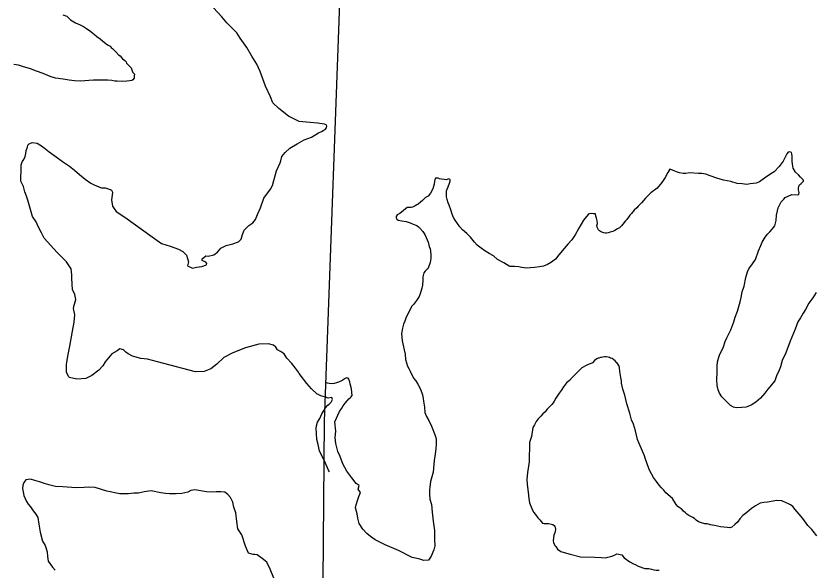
# Model space of a CAD drawing. Extents: x 1377389 to 1380723, y 1168351 to 1170484.
# Drawn here: x 1377760.84 to 1377805.15, y 1170245.82 to 1170276.58 of the extents above; entities that cross this region are included whole.
import ezdxf

# ---------------------------------------------------------------- set-up
doc = ezdxf.new("R2010")
doc.units = 0
doc.layers.add('B_Fill', color=7, linetype='Continuous')

msp = doc.modelspace()

# ---------------------------------------------------------------- linework, layer by layer
at = {"layer": 'B_Fill'}
for points in [[(1377780.61, 1170388.771), (1377780.596, 1170387.276), (1377780.62, 1170360.727), (1377779.57, 1170360.713), (1377778.755, 1170334.153), (1377778.789, 1170307.715), (1377778.927, 1170280.867), (1377777.955, 1170254.075), (1377777.731, 1170227.413), (1377778.313, 1170201.102), (1377781.614, 1170201.046), (1377781.434, 1170185.482)], [(1377772.557, 1170276.204), (1377772.263, 1170276.531), (1377771.816, 1170277.036)], [(1377763.451, 1170276.644), (1377763.662, 1170276.567), (1377763.875, 1170276.359), (1377764.147, 1170276.203), (1377764.398, 1170276.086), (1377764.589, 1170275.988), (1377764.751, 1170275.89), (1377764.993, 1170275.723), (1377765.013, 1170275.703), (1377765.205, 1170275.555), (1377765.326, 1170275.447), (1377765.508, 1170275.309), (1377765.67, 1170275.181), (1377765.923, 1170274.984), (1377766.064, 1170274.906), (1377766.135, 1170274.826), (1377766.226, 1170274.757), (1377766.378, 1170274.599), (1377766.53, 1170274.421), (1377766.621, 1170274.362), (1377766.753, 1170274.203), (1377766.884, 1170274.105), (1377766.955, 1170274.026), (1377766.986, 1170273.966), (1377767.179, 1170273.748), (1377767.229, 1170273.709), (1377767.271, 1170273.599), (1377767.291, 1170273.539), (1377767.333, 1170273.44), (1377767.414, 1170273.341), (1377767.395, 1170273.25), (1377767.396, 1170273.2), (1377767.407, 1170273.13), (1377767.338, 1170273.039), (1377767.268, 1170272.998), (1377767.159, 1170272.977), (1377766.999, 1170272.964), (1377766.739, 1170272.951), (1377766.469, 1170272.957), (1377766.339, 1170272.956), (1377766.168, 1170272.993), (1377765.938, 1170273.01), (1377765.738, 1170273.018), (1377765.448, 1170273.024), (1377765.148, 1170273.02), (1377764.878, 1170272.996), (1377764.449, 1170272.961), (1377764.088, 1170272.976), (1377763.798, 1170273.012), (1377763.457, 1170273.068), (1377763.036, 1170273.122), (1377762.745, 1170273.228), (1377762.343, 1170273.383), (1377761.981, 1170273.519), (1377761.65, 1170273.645), (1377761.208, 1170273.779), (1377760.977, 1170273.856), (1377760.716, 1170273.893)], [(1377761.139, 1170268.318), (1377761.186, 1170268.489), (1377761.275, 1170268.62), (1377761.353, 1170268.782), (1377761.381, 1170268.942), (1377761.409, 1170269.103), (1377761.476, 1170269.304), (1377761.505, 1170269.405), (1377761.584, 1170269.486), (1377761.743, 1170269.558), (1377762.013, 1170269.522), (1377762.316, 1170269.336), (1377762.69, 1170269.03), (1377763.073, 1170268.755), (1377763.427, 1170268.499), (1377763.82, 1170268.244), (1377764.083, 1170268.017), (1377764.376, 1170267.77), (1377764.689, 1170267.524), (1377764.992, 1170267.297), (1377765.174, 1170267.2), (1377765.435, 1170267.093), (1377765.586, 1170267.045), (1377765.796, 1170267.038), (1377766.077, 1170266.951), (1377766.138, 1170266.902), (1377766.199, 1170266.802), (1377766.191, 1170266.622), (1377766.144, 1170266.381), (1377766.199, 1170266.021), (1377766.403, 1170265.723), (1377766.887, 1170265.409), (1377768.411, 1170264.317), (1377768.916, 1170263.953), (1377769.408, 1170263.799), (1377769.87, 1170263.635), (1377770.102, 1170263.508), (1377770.315, 1170263.301), (1377770.419, 1170262.931), (1377770.362, 1170262.71), (1377770.634, 1170262.583), (1377770.863, 1170262.637), (1377771.163, 1170262.661), (1377771.412, 1170262.754), (1377771.431, 1170262.845), (1377771.38, 1170262.914), (1377771.179, 1170263.012), (1377771.187, 1170263.102), (1377771.375, 1170263.265), (1377771.516, 1170263.236), (1377771.825, 1170263.321), (1377772.023, 1170263.464), (1377772.21, 1170263.686), (1377772.508, 1170263.831), (1377772.877, 1170263.926), (1377773.195, 1170264.04), (1377773.343, 1170264.182), (1377773.41, 1170264.454), (1377773.507, 1170264.696), (1377773.764, 1170264.939), (1377773.992, 1170265.103), (1377774.139, 1170265.285), (1377774.256, 1170265.557), (1377774.411, 1170265.93), (1377774.604, 1170266.463), (1377774.978, 1170266.959), (1377775.075, 1170267.161), (1377775.151, 1170267.442), (1377775.247, 1170267.784), (1377775.314, 1170267.976), (1377775.509, 1170268.429), (1377775.537, 1170268.54), (1377775.594, 1170268.771), (1377775.781, 1170268.994), (1377776.048, 1170269.238), (1377776.445, 1170269.473), (1377776.832, 1170269.709), (1377777.25, 1170269.845), (1377777.637, 1170270.1), (1377777.806, 1170270.173), (1377777.895, 1170270.224), (1377778.015, 1170270.286), (1377778.073, 1170270.377), (1377778.102, 1170270.457), (1377778.061, 1170270.537), (1377777.971, 1170270.566), (1377777.59, 1170270.621), (1377776.979, 1170270.683), (1377776.559, 1170270.717), (1377775.965, 1170271.01), (1377775.439, 1170271.444), (1377775.095, 1170271.75), (1377774.971, 1170272.089), (1377774.703, 1170272.676), (1377774.393, 1170273.494), (1377774.207, 1170273.902), (1377773.942, 1170274.349), (1377773.665, 1170274.826), (1377773.289, 1170275.342), (1377773.105, 1170275.64), (1377772.557, 1170276.204)], [(1377799.759, 1170256.791), (1377799.768, 1170257.143), (1377799.791, 1170257.374), (1377799.863, 1170257.637), (1377799.917, 1170257.809), (1377799.983, 1170257.941), (1377800.115, 1170258.216), (1377800.216, 1170258.51), (1377800.299, 1170258.713), (1377800.526, 1170259.152), (1377800.692, 1170259.598), (1377800.764, 1170259.861), (1377800.893, 1170260.196), (1377801.037, 1170260.702), (1377801.1, 1170260.954), (1377801.16, 1170261.257), (1377801.26, 1170261.581), (1377801.365, 1170262.055), (1377801.455, 1170262.369), (1377801.53, 1170262.542), (1377801.732, 1170262.819), (1377801.904, 1170263.065), (1377802.069, 1170263.531), (1377802.2, 1170263.836), (1377802.264, 1170264.019), (1377802.436, 1170264.295), (1377802.561, 1170264.459), (1377802.696, 1170264.604), (1377802.822, 1170264.738), (1377802.976, 1170264.933), (1377803.047, 1170265.216), (1377803.068, 1170265.518), (1377803.11, 1170265.77), (1377803.145, 1170265.931), (1377803.324, 1170266.268), (1377803.46, 1170266.412), (1377803.547, 1170266.495), (1377803.912, 1170266.677), (1377804.243, 1170266.648), (1377804.302, 1170266.68), (1377804.329, 1170266.781), (1377804.284, 1170266.92), (1377804.292, 1170267.01), (1377804.298, 1170267.131), (1377804.345, 1170267.212), (1377804.433, 1170267.275), (1377804.501, 1170267.348), (1377804.559, 1170267.41), (1377804.567, 1170267.47), (1377804.506, 1170267.518), (1377804.402, 1170267.635), (1377804.278, 1170267.752), (1377804.123, 1170267.917), (1377803.987, 1170268.123), (1377803.949, 1170268.353), (1377803.924, 1170268.512), (1377803.929, 1170268.683), (1377803.936, 1170268.793), (1377803.912, 1170268.923), (1377803.899, 1170269.003), (1377803.808, 1170269.04), (1377803.718, 1170269.027), (1377803.641, 1170268.935), (1377803.556, 1170268.782), (1377803.424, 1170268.527), (1377803.203, 1170268.229), (1377802.923, 1170267.919), (1377802.756, 1170267.824), (1377802.403, 1170267.572), (1377802.12, 1170267.363), (1377801.932, 1170267.297), (1377801.592, 1170267.266), (1377801.414, 1170267.23), (1377801.162, 1170267.262), (1377800.882, 1170267.284), (1377800.518, 1170267.382), (1377800.125, 1170267.47), (1377799.752, 1170267.569), (1377799.388, 1170267.698), (1377799.145, 1170267.79), (1377798.914, 1170267.833), (1377798.724, 1170267.827), (1377798.223, 1170267.862), (1377798.033, 1170267.836), (1377797.883, 1170267.841), (1377797.672, 1170267.864), (1377797.51, 1170267.919), (1377797.419, 1170267.967), (1377797.287, 1170268.023), (1377797.135, 1170268.078), (1377797.021, 1170267.894), (1377796.88, 1170267.619), (1377796.698, 1170267.342), (1377796.438, 1170267.013), (1377796.086, 1170266.752), (1377795.785, 1170266.461), (1377795.573, 1170266.204), (1377795.389, 1170266.018), (1377795.302, 1170265.925), (1377795.156, 1170265.79), (1377795.011, 1170265.615)], [(1377778.247, 1170251.272), (1377778.2, 1170251.363), (1377778.005, 1170251.781), (1377777.851, 1170252.11), (1377777.687, 1170252.418), (1377777.612, 1170252.788), (1377777.538, 1170253.058), (1377777.534, 1170253.398), (1377777.51, 1170253.698), (1377777.518, 1170253.829), (1377777.586, 1170254.03), (1377777.703, 1170254.232), (1377777.83, 1170254.484), (1377777.947, 1170254.696), (1377778.026, 1170254.817), (1377778.154, 1170254.969), (1377778.223, 1170255.03), (1377778.341, 1170255.132), (1377778.409, 1170255.293), (1377778.399, 1170255.333), (1377778.368, 1170255.393), (1377778.178, 1170255.36), (1377778.028, 1170255.408), (1377777.767, 1170255.485), (1377777.545, 1170255.602), (1377777.242, 1170255.879), (1377776.988, 1170256.166), (1377776.561, 1170256.721), (1377776.52, 1170256.811), (1377776.367, 1170257.019), (1377776.153, 1170257.277), (1377775.879, 1170257.584), (1377775.736, 1170257.822), (1377775.535, 1170257.95), (1377775.363, 1170258.048), (1377775.272, 1170258.187), (1377775.14, 1170258.305), (1377774.859, 1170258.382), (1377774.319, 1170258.365), (1377773.592, 1170258.145), (1377772.875, 1170257.885), (1377772.389, 1170257.618), (1377771.994, 1170257.242), (1377771.667, 1170256.997), (1377771.289, 1170256.842), (1377770.809, 1170256.825), (1377768.701, 1170257.378), (1377768.139, 1170257.531), (1377767.779, 1170257.566), (1377767.317, 1170257.7), (1377767.065, 1170257.827), (1377766.944, 1170257.916), (1377766.813, 1170258.034), (1377766.612, 1170258.092), (1377766.453, 1170257.98), (1377766.156, 1170257.815), (1377765.791, 1170257.37), (1377765.664, 1170257.158), (1377765.447, 1170256.914), (1377765.061, 1170256.609), (1377764.713, 1170256.444), (1377764.214, 1170256.417), (1377763.822, 1170256.502), (1377763.761, 1170256.571), (1377763.648, 1170256.81), (1377763.653, 1170257.231), (1377763.717, 1170257.683), (1377763.84, 1170258.255), (1377763.979, 1170259.079), (1377764.072, 1170259.581), (1377764.107, 1170259.982), (1377764.043, 1170260.342), (1377764.061, 1170260.452), (1377764.166, 1170260.844), (1377764.103, 1170261.114), (1377763.989, 1170261.393), (1377763.965, 1170261.693), (1377763.94, 1170262.044), (1377763.938, 1170262.214), (1377763.914, 1170262.544), (1377763.639, 1170262.931), (1377763.132, 1170263.446), (1377762.402, 1170264.247), (1377762.258, 1170264.536), (1377762.073, 1170264.894), (1377761.96, 1170265.143), (1377761.756, 1170265.441), (1377761.651, 1170265.83), (1377761.504, 1170266.359), (1377761.431, 1170266.579), (1377761.338, 1170266.818), (1377761.254, 1170267.107), (1377761.121, 1170267.406), (1377761.108, 1170267.636), (1377761.133, 1170267.987), (1377761.139, 1170268.318)], [(1377795.011, 1170265.615), (1377794.925, 1170265.512), (1377794.752, 1170265.286), (1377794.684, 1170265.214), (1377794.53, 1170265.018), (1377794.463, 1170264.926), (1377794.346, 1170264.812), (1377794.228, 1170264.758), (1377794.08, 1170264.673), (1377793.972, 1170264.62), (1377793.823, 1170264.575), (1377793.725, 1170264.532), (1377793.635, 1170264.519), (1377793.565, 1170264.517), (1377793.474, 1170264.544), (1377793.373, 1170264.581), (1377793.292, 1170264.618), (1377793.231, 1170264.646), (1377793.179, 1170264.705), (1377793.114, 1170264.853), (1377793.092, 1170264.943), (1377793.118, 1170265.064), (1377793.103, 1170265.214), (1377793.069, 1170265.363), (1377793.035, 1170265.462), (1377793.021, 1170265.592), (1377792.911, 1170265.599), (1377792.781, 1170265.605), (1377792.671, 1170265.601), (1377792.603, 1170265.549), (1377792.352, 1170265.25), (1377792.086, 1170264.801), (1377791.877, 1170264.423), (1377791.706, 1170264.147), (1377791.483, 1170263.91), (1377791.281, 1170263.673), (1377790.972, 1170263.312), (1377790.789, 1170263.086), (1377790.574, 1170262.909), (1377790.358, 1170262.781), (1377790.131, 1170262.694), (1377789.902, 1170262.647), (1377789.623, 1170262.618), (1377789.403, 1170262.601), (1377789.194, 1170262.574), (1377789.054, 1170262.59), (1377788.903, 1170262.615), (1377788.752, 1170262.651), (1377788.521, 1170262.663), (1377788.401, 1170262.67), (1377788.281, 1170262.676), (1377788.22, 1170262.694), (1377787.925, 1170262.865), (1377787.578, 1170263.055), (1377787.352, 1170263.268), (1377787.118, 1170263.391), (1377786.863, 1170263.534), (1377786.658, 1170263.688), (1377786.443, 1170263.861), (1377786.288, 1170264.027), (1377786.079, 1170264.291), (1377785.873, 1170264.495), (1377785.636, 1170264.698), (1377785.481, 1170264.864), (1377785.355, 1170265.06), (1377785.219, 1170265.246), (1377785.134, 1170265.394), (1377785.059, 1170265.572), (1377784.991, 1170265.811), (1377784.893, 1170266.068), (1377784.829, 1170266.207), (1377784.773, 1170266.385), (1377784.748, 1170266.545), (1377784.734, 1170266.685), (1377784.748, 1170266.866), (1377784.785, 1170266.957), (1377784.831, 1170267.099), (1377784.905, 1170267.292), (1377784.951, 1170267.403), (1377784.948, 1170267.504), (1377784.847, 1170267.541), (1377784.739, 1170267.487), (1377784.619, 1170267.493), (1377784.468, 1170267.519), (1377784.357, 1170267.535), (1377784.276, 1170267.573), (1377784.216, 1170267.581), (1377784.136, 1170267.568), (1377784.089, 1170267.487), (1377784.081, 1170267.406), (1377784.056, 1170267.245), (1377783.984, 1170266.992), (1377783.852, 1170266.737), (1377783.717, 1170266.573), (1377783.579, 1170266.498), (1377783.414, 1170266.332), (1377783.297, 1170266.248), (1377783.17, 1170266.134), (1377783.101, 1170266.102), (1377783.003, 1170266.039), (1377782.855, 1170265.974)], [(1377782.855, 1170265.974), (1377782.776, 1170265.951), (1377782.636, 1170265.947), (1377782.556, 1170265.944), (1377782.146, 1170265.621), (1377781.999, 1170265.536), (1377781.941, 1170265.454), (1377781.944, 1170265.364), (1377781.986, 1170265.295), (1377782.068, 1170265.247), (1377782.269, 1170265.214), (1377782.511, 1170265.161), (1377782.723, 1170265.097), (1377782.885, 1170265.022), (1377783.097, 1170264.949), (1377783.19, 1170264.872), (1377783.262, 1170264.794), (1377783.428, 1170264.618), (1377783.533, 1170264.451), (1377783.619, 1170264.274), (1377783.727, 1170264.026), (1377783.774, 1170263.777), (1377783.838, 1170263.649), (1377783.862, 1170263.529), (1377783.88, 1170263.279), (1377783.875, 1170263.119), (1377783.832, 1170262.897), (1377783.795, 1170262.785), (1377783.703, 1170262.542), (1377783.654, 1170262.5), (1377783.557, 1170262.417), (1377783.48, 1170262.324), (1377783.437, 1170262.102), (1377783.423, 1170261.911), (1377783.411, 1170261.63), (1377783.366, 1170261.468), (1377783.276, 1170261.145), (1377783.221, 1170261.013), (1377783.078, 1170260.778), (1377782.915, 1170260.552), (1377782.808, 1170260.448), (1377782.704, 1170260.254), (1377782.572, 1170260.01), (1377782.488, 1170259.796), (1377782.423, 1170259.634), (1377782.358, 1170259.472), (1377782.306, 1170259.239), (1377782.235, 1170258.946), (1377782.277, 1170258.547), (1377782.393, 1170258.049), (1377782.451, 1170257.8), (1377782.46, 1170257.5), (1377782.572, 1170257.132), (1377782.646, 1170257.004), (1377782.72, 1170256.866), (1377782.903, 1170256.461), (1377783.037, 1170256.325), (1377783.143, 1170256.138), (1377783.292, 1170255.862), (1377783.402, 1170255.544), (1377783.448, 1170255.335), (1377783.472, 1170255.196), (1377783.523, 1170254.866), (1377783.542, 1170254.566), (1377783.629, 1170254.348), (1377783.756, 1170254.112), (1377783.906, 1170253.796), (1377784.112, 1170253.291), (1377784.168, 1170253.092), (1377784.177, 1170252.812), (1377784.156, 1170252.54), (1377784.099, 1170252.127), (1377784.065, 1170251.916), (1377784.032, 1170251.684), (1377784.006, 1170251.252), (1377783.924, 1170250.989), (1377783.862, 1170250.726), (1377783.822, 1170250.414), (1377783.807, 1170250.263), (1377783.804, 1170250.023), (1377783.813, 1170249.742), (1377783.902, 1170249.454), (1377783.955, 1170249.035), (1377784.011, 1170248.525), (1377784.067, 1170248.006), (1377784.072, 1170247.525), (1377784.094, 1170247.154), (1377784.041, 1170246.942), (1377783.882, 1170246.586), (1377783.739, 1170246.361), (1377783.489, 1170246.353), (1377783.266, 1170246.427), (1377783.015, 1170246.469), (1377782.834, 1170246.513), (1377782.081, 1170246.901), (1377781.331, 1170247.208), (1377780.782, 1170247.501), (1377780.516, 1170247.683), (1377780.321, 1170247.848), (1377780.103, 1170248.091), (1377779.903, 1170248.406)], [(1377805.263, 1170261.226), (1377805.072, 1170260.929), (1377804.861, 1170260.632), (1377804.672, 1170260.285), (1377804.539, 1170260.07), (1377804.396, 1170259.815), (1377804.253, 1170259.59), (1377804.096, 1170259.194), (1377803.827, 1170258.524), (1377803.576, 1170257.884), (1377803.38, 1170257.457), (1377803.281, 1170257.103), (1377803.169, 1170256.829), (1377803.085, 1170256.646), (1377802.975, 1170256.321), (1377802.579, 1170255.858), (1377802.406, 1170255.642), (1377802.165, 1170255.353), (1377801.921, 1170255.145), (1377801.657, 1170254.966), (1377801.38, 1170254.857), (1377801.131, 1170254.839), (1377800.831, 1170254.83), (1377800.68, 1170254.855), (1377800.507, 1170254.96), (1377800.342, 1170255.115), (1377800.176, 1170255.291), (1377800.032, 1170255.436), (1377799.895, 1170255.643), (1377799.829, 1170255.821), (1377799.772, 1170256.06), (1377799.741, 1170256.4), (1377799.759, 1170256.791)], [(1377795.354, 1170253.073), (1377795.229, 1170253.541), (1377795.117, 1170253.918), (1377795.009, 1170254.165), (1377794.918, 1170254.533), (1377794.752, 1170255.04), (1377794.637, 1170255.517), (1377794.536, 1170255.855), (1377794.466, 1170256.184), (1377794.462, 1170256.324), (1377794.416, 1170256.503), (1377794.365, 1170256.842), (1377794.348, 1170257.062), (1377794.305, 1170257.171), (1377794.189, 1170257.348), (1377794.169, 1170257.367), (1377794.107, 1170257.435), (1377794.035, 1170257.493), (1377793.943, 1170257.561), (1377793.852, 1170257.588), (1377793.791, 1170257.616), (1377793.71, 1170257.634), (1377793.6, 1170257.65), (1377793.51, 1170257.647), (1377793.42, 1170257.634), (1377793.341, 1170257.622), (1377793.291, 1170257.61), (1377793.202, 1170257.587), (1377793.162, 1170257.576), (1377793.093, 1170257.534), (1377792.956, 1170257.449), (1377792.84, 1170257.315), (1377792.534, 1170257.195), (1377792.258, 1170257.036), (1377792.035, 1170256.819), (1377791.88, 1170256.664), (1377791.725, 1170256.498), (1377791.57, 1170256.343), (1377791.404, 1170256.207), (1377791.241, 1170255.992), (1377791.107, 1170255.777), (1377791.002, 1170255.633), (1377790.887, 1170255.479), (1377790.82, 1170255.367), (1377790.725, 1170255.193), (1377790.658, 1170255.101), (1377790.581, 1170255.008), (1377790.504, 1170254.916), (1377790.446, 1170254.854), (1377790.339, 1170254.74), (1377790.194, 1170254.585), (1377790.097, 1170254.482), (1377789.971, 1170254.358), (1377789.836, 1170254.213), (1377789.72, 1170254.059), (1377789.626, 1170253.886), (1377789.541, 1170253.732), (1377789.456, 1170253.239), (1377789.347, 1170252.894), (1377789.34, 1170251.821), (1377789.248, 1170251.237), (1377789.201, 1170250.834), (1377789.219, 1170250.574), (1377789.283, 1170250.145), (1377789.304, 1170249.795), (1377789.351, 1170249.556), (1377789.471, 1170249.229), (1377789.578, 1170249.022), (1377789.682, 1170248.904), (1377789.818, 1170248.708), (1377789.931, 1170248.612), (1377790.077, 1170248.426), (1377790.168, 1170248.398), (1377790.288, 1170248.402), (1377790.408, 1170248.396), (1377790.569, 1170248.371), (1377790.649, 1170248.353), (1377790.721, 1170248.296), (1377790.753, 1170248.226), (1377790.774, 1170248.197), (1377790.788, 1170248.067), (1377790.754, 1170247.886), (1377790.698, 1170247.753), (1377790.673, 1170247.592), (1377790.657, 1170247.451), (1377790.691, 1170247.322), (1377790.776, 1170247.164), (1377790.808, 1170247.115), (1377790.912, 1170246.978), (1377791.087, 1170246.843), (1377791.409, 1170246.753), (1377791.602, 1170246.689), (1377792.176, 1170246.547), (1377792.967, 1170246.532), (1377793.348, 1170246.514), (1377793.578, 1170246.501), (1377793.707, 1170246.535), (1377793.926, 1170246.592), (1377794.064, 1170246.646), (1377794.202, 1170246.711), (1377794.474, 1170246.659)], [(1377779.903, 1170248.406), (1377779.814, 1170248.694), (1377779.776, 1170248.943), (1377779.696, 1170249.272), (1377779.731, 1170249.433), (1377779.812, 1170249.737), (1377779.867, 1170249.899), (1377779.96, 1170250.122), (1377779.844, 1170250.309), (1377779.897, 1170250.511), (1377779.734, 1170250.626), (1377779.494, 1170250.93), (1377779.202, 1170251.311), (1377778.98, 1170251.705), (1377778.847, 1170252.112), (1377778.708, 1170252.389), (1377778.594, 1170252.836), (1377778.564, 1170253.166), (1377778.593, 1170253.518), (1377778.536, 1170254.048), (1377778.798, 1170254.627), (1377778.923, 1170254.802), (1377779.009, 1170254.935), (1377779.114, 1170255.078), (1377779.22, 1170255.212), (1377779.327, 1170255.316), (1377779.415, 1170255.389), (1377779.444, 1170255.43), (1377779.492, 1170255.491), (1377779.501, 1170255.512), (1377779.496, 1170255.672), (1377779.46, 1170255.871), (1377779.391, 1170256.16), (1377779.367, 1170256.269), (1377779.323, 1170256.418), (1377779.281, 1170256.467), (1377779.2, 1170256.495), (1377779.161, 1170256.473), (1377779.082, 1170256.441), (1377778.994, 1170256.358), (1377778.915, 1170256.325), (1377778.738, 1170256.25), (1377778.639, 1170256.206), (1377778.5, 1170256.172), (1377778.39, 1170256.158), (1377778.23, 1170256.173), (1377778.129, 1170256.2), (1377778.088, 1170256.202)], [(1377805.295, 1170247.712), (1377805.097, 1170247.966), (1377805.014, 1170248.074), (1377804.797, 1170248.288), (1377804.619, 1170248.543), (1377804.525, 1170248.68), (1377804.317, 1170248.924), (1377804.089, 1170249.168), (1377803.974, 1170249.335), (1377803.841, 1170249.441), (1377803.698, 1170249.506), (1377803.597, 1170249.553), (1377803.364, 1170249.656), (1377803.083, 1170249.678), (1377802.565, 1170249.591), (1377802.356, 1170249.564), (1377802.157, 1170249.528), (1377801.902, 1170249.38), (1377801.666, 1170249.232), (1377801.413, 1170249.003), (1377801.198, 1170248.836), (1377801.024, 1170248.65), (1377800.889, 1170248.476), (1377800.754, 1170248.341), (1377800.588, 1170248.205), (1377800.469, 1170248.161), (1377800.329, 1170248.177), (1377799.947, 1170248.215), (1377799.615, 1170248.285), (1377799.394, 1170248.318), (1377799.212, 1170248.373), (1377799.091, 1170248.389), (1377798.9, 1170248.433), (1377798.728, 1170248.488), (1377798.595, 1170248.584), (1377798.502, 1170248.681), (1377798.42, 1170248.739), (1377798.308, 1170248.795), (1377798.197, 1170248.842), (1377798.085, 1170248.909), (1377798.002, 1170248.986), (1377797.899, 1170249.093), (1377797.785, 1170249.21), (1377797.714, 1170249.258), (1377797.591, 1170249.344), (1377797.488, 1170249.451), (1377797.287, 1170249.786), (1377796.927, 1170250.105), (1377796.812, 1170250.252), (1377796.678, 1170250.378), (1377796.554, 1170250.525), (1377796.407, 1170250.74), (1377796.24, 1170250.946), (1377796.039, 1170251.32), (1377795.974, 1170251.459), (1377795.777, 1170252.024), (1377795.742, 1170252.153), (1377795.614, 1170252.42), (1377795.431, 1170252.835), (1377795.354, 1170253.073)], [(1377775.148, 1170245.362), (1377774.962, 1170245.86), (1377774.776, 1170246.258), (1377774.504, 1170246.455), (1377774.231, 1170246.652), (1377774.111, 1170246.67), (1377774.001, 1170246.669), (1377773.75, 1170246.756), (1377773.575, 1170247.144), (1377773.387, 1170247.763), (1377773.152, 1170248.1), (1377773.107, 1170248.51), (1377773.041, 1170248.99), (1377772.937, 1170249.3), (1377772.873, 1170249.589), (1377772.76, 1170249.848), (1377772.607, 1170250.016), (1377772.436, 1170250.134), (1377772.215, 1170250.162), (1377771.956, 1170250.158), (1377771.706, 1170250.135), (1377771.416, 1170250.151), (1377770.764, 1170250.262), (1377770.554, 1170250.24), (1377770.386, 1170250.147), (1377770.046, 1170250.073), (1377769.737, 1170250.048), (1377769.367, 1170250.044), (1377769.147, 1170250.061), (1377768.876, 1170250.107), (1377768.345, 1170250.21), (1377767.955, 1170250.165), (1377767.636, 1170250.091), (1377767.386, 1170250.087), (1377767.087, 1170250.043), (1377766.616, 1170250.047), (1377765.894, 1170250.198), (1377765.232, 1170250.399), (1377764.891, 1170250.425), (1377764.622, 1170250.401), (1377764.182, 1170250.375), (1377763.441, 1170250.436), (1377763.041, 1170250.46), (1377762.66, 1170250.555), (1377762.419, 1170250.612), (1377762.147, 1170250.709), (1377761.896, 1170250.786), (1377761.645, 1170250.863), (1377761.396, 1170250.819), (1377761.278, 1170250.677), (1377761.22, 1170250.516), (1377761.212, 1170250.346), (1377761.234, 1170250.166), (1377761.277, 1170249.956), (1377761.422, 1170249.617), (1377761.524, 1170249.468), (1377761.645, 1170249.33), (1377761.798, 1170249.111), (1377761.951, 1170248.923), (1377762.053, 1170248.724), (1377762.118, 1170248.364), (1377762.184, 1170247.924), (1377762.31, 1170247.425), (1377762.463, 1170247.177), (1377762.578, 1170246.827), (1377762.591, 1170246.567), (1377762.635, 1170246.317), (1377762.879, 1170245.98), (1377763.021, 1170245.811)], [(1377794.474, 1170246.659), (1377794.599, 1170246.493), (1377794.926, 1170246.262), (1377795.089, 1170246.187), (1377795.261, 1170246.103), (1377795.384, 1170246.036), (1377795.748, 1170245.897), (1377795.968, 1170245.904), (1377796.119, 1170245.869), (1377796.26, 1170245.833), (1377796.381, 1170245.817), (1377796.541, 1170245.802)]]:
    msp.add_lwpolyline(points, dxfattribs=at)

doc.saveas('drawing.dxf')
